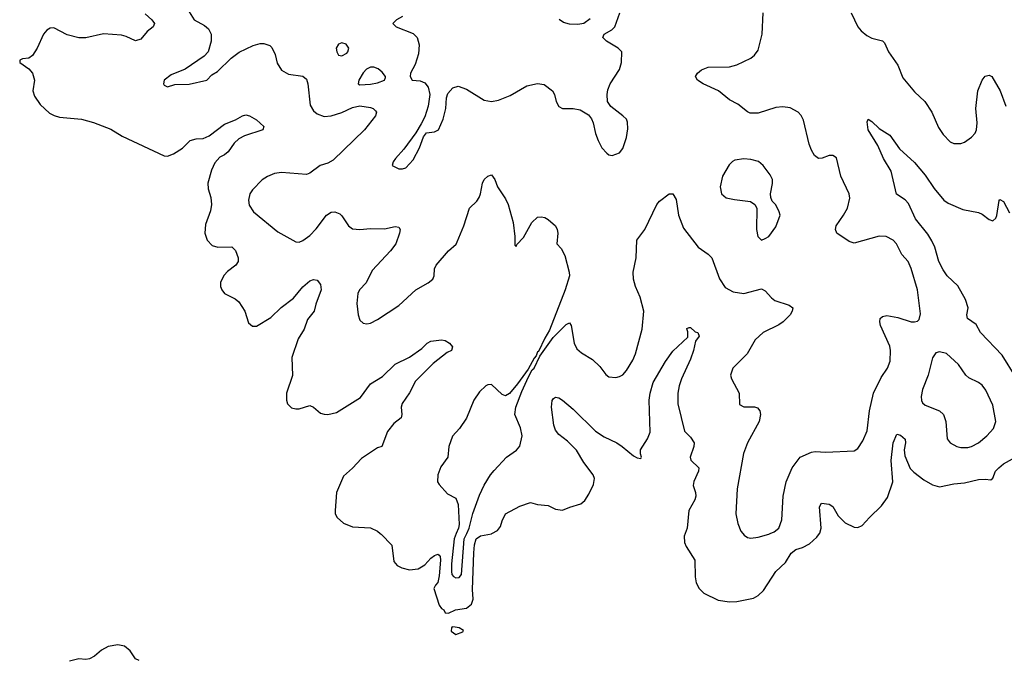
# Model space of a CAD drawing. Header units: inches. Extents: x 1834610 to 2027685, y 642842 to 774116.
# Tile 425 of 632: x 1991778 to 1997314, y 709292 to 712891. Entities that reach past the tile are written whole.
import ezdxf

# ---------------------------------------------------------------- set-up
doc = ezdxf.new("R2010")
doc.units = ezdxf.units.IN
doc.header["$MEASUREMENT"] = 0
doc.layers.add('B9790', color=7, linetype='Continuous')
doc.layers.add('B9791', color=7, linetype='Continuous')

msp = doc.modelspace()

# ---------------------------------------------------------------- linework, layer by layer
at = {"layer": 'B9790', "color": 5}
for points, elevation in [([(1993805.1, 710000), (1993810, 709996.1), (1993870, 709934.9), (1993882.6, 709842.6), (1993900, 709820), (1993926.3, 709806.3), (1993970, 709795.9), (1994018.2, 709801.9), (1994056.9, 709823.1), (1994090, 709860.3), (1994110, 709876), (1994130, 709883.7), (1994137.3, 709877.3), (1994142.6, 709870), (1994145, 709850), (1994137.5, 709762.5), (1994130, 709724), (1994116, 709710), (1994106, 709690), (1994137.3, 709597.3), (1994150, 709578), (1994162, 709570), (1994170, 709554), (1994190, 709552), (1994228, 709570), (1994290, 709580.3), (1994318, 709602), (1994327.7, 709630), (1994324.6, 709684.6), (1994330.9, 709890.9), (1994335.8, 709935.8), (1994345.2, 709970), (1994370, 709986.5), (1994430, 709998.3), (1994433.3, 710000)], 220), ([(1994233, 710000), (1994220.3, 709970), (1994206.4, 709830), (1994205.8, 709785.8), (1994208.8, 709768.8), (1994217.9, 709757.9), (1994230, 709749.6), (1994250, 709752.1), (1994261.7, 709770), (1994277.6, 709970), (1994291.6, 710000)], 240), ([(1995519.9, 710000), (1995514.8, 709985.2), (1995516.9, 709950), (1995526, 709926), (1995573.8, 709850), (1995576, 709756), (1995582.2, 709722.2), (1995598.7, 709690), (1995624.5, 709664.5), (1995704.9, 709624.9), (1995770, 709614.9), (1995810, 709617.4), (1995903.9, 709636.1), (1995930, 709650.4), (1995960.1, 709679.9), (1996030, 709786.4), (1996083.3, 709836.7), (1996115.4, 709890), (1996142, 709910), (1996179.3, 709920.7), (1996218.2, 709941.9), (1996260, 709980), (1996275.5, 710000)], 220), ([(1995843.7, 710000), (1995851, 709990), (1995870, 709977.3), (1995890, 709974), (1995930, 709979.1), (1995990, 709996.3), (1995998.5, 710000)], 240), ([(1992450, 709286.2), (1992430, 709295.6), (1992398.9, 709338.9), (1992366.6, 709366.6), (1992330, 709374.4), (1992275.6, 709364.4), (1992237.3, 709342.7), (1992198.3, 709310), (1992170, 709294.2), (1992150, 709290.9), (1992110, 709295), (1992058.6, 709281.4)], 220)]:
    msp.add_lwpolyline(points, dxfattribs=dict(at, elevation=elevation))
at = {"layer": 'B9790', "color": 5, "elevation": 220}
msp.add_lwpolyline([(1994210, 709474), (1994206, 709470), (1994204.9, 709450), (1994230, 709431), (1994270, 709446.8), (1994273.6, 709453.6), (1994250, 709468.7), (1994226.4, 709473.6)], close=True, dxfattribs=at)
at = {"layer": 'B9791', "color": 5}
for points, elevation in [([(1992482.9, 712922.9), (1992521.1, 712890), (1992535.3, 712870), (1992528.2, 712850), (1992495.1, 712824.9), (1992459.2, 712780.8), (1992430, 712771.3), (1992376.6, 712796.6), (1992350, 712803.1), (1992250, 712810.9), (1992150, 712788.8), (1992111.1, 712788.9), (1992044.7, 712804.7), (1991970, 712844.5), (1991950, 712843.7), (1991930, 712832.3), (1991911.7, 712808.3), (1991876.9, 712730), (1991850, 712689.5), (1991830, 712674.5), (1991794, 712670), (1991778, 712662), (1991778, 712650), (1991830, 712613.4), (1991850.2, 712590), (1991861.2, 712550), (1991852.8, 712490), (1991861.2, 712461.2), (1991893.5, 712413.5), (1991945.5, 712365.5), (1991971.3, 712351.3), (1992002.2, 712342.2), (1992124.7, 712330), (1992192.4, 712312.4), (1992290, 712274), (1992354.3, 712234.3), (1992590, 712124.6), (1992610, 712122.6), (1992643.7, 712136.3), (1992693.2, 712166.8), (1992737, 712210), (1992770, 712219.7), (1992810, 712222.8), (1992843.5, 712236.5), (1992930, 712302.7), (1992992, 712328), (1993030, 712350.3), (1993050, 712355.3), (1993070.8, 712350), (1993110, 712328), (1993150.7, 712290), (1993144.7, 712270), (1993042.6, 712237.4), (1993010, 712220.5), (1992984.7, 712195.3), (1992950, 712146.6), (1992930.4, 712130), (1992903.6, 712116.4), (1992875, 712084.9), (1992856.3, 712043.7), (1992835.5, 711970), (1992838.2, 711938.2), (1992853, 711890), (1992855.6, 711850), (1992850, 711816), (1992822, 711738), (1992818.3, 711690), (1992832, 711650), (1992860.5, 711620.5), (1992891.6, 711611.6), (1992970, 711613.4), (1992992.3, 711592.3), (1993007.2, 711550), (1993007, 711530), (1992993.7, 711510), (1992945.9, 711474.1), (1992927.2, 711452.8), (1992907, 711413), (1992907.4, 711390), (1992914, 711370), (1992930, 711350.4), (1992990, 711319.3), (1993010, 711303), (1993043.1, 711250), (1993065.3, 711185.3), (1993086.6, 711166.6), (1993110, 711166.4), (1993190, 711214.9), (1993247.8, 711272.2), (1993316.9, 711323.1), (1993370, 711388.5), (1993410, 711421.3), (1993430, 711428.2), (1993450, 711424.9), (1993470, 711401), (1993472.8, 711370), (1993443.6, 711290), (1993434.6, 711250), (1993396.9, 711203.1), (1993377.8, 711150), (1993344.5, 711095.5), (1993308.8, 710990), (1993311.2, 710888.8), (1993277.4, 710790), (1993278.7, 710750), (1993284.4, 710730), (1993307, 710707), (1993330, 710700.5), (1993350, 710701.6), (1993410, 710719.3), (1993430, 710710.5), (1993470, 710677), (1993490, 710670.3), (1993511.3, 710668.7), (1993559.8, 710680.2), (1993694.3, 710765.7), (1993750, 710842.4), (1993817.3, 710882.7), (1993890, 710953.1), (1993970, 710991.8), (1994039.9, 711040.1), (1994070, 711070.4), (1994090, 711081.3), (1994150.3, 711090.3), (1994170, 711084.9), (1994194.8, 711070), (1994211, 711050), (1994206, 711030), (1994181.5, 711018.5), (1994103, 710957), (1994003.9, 710856.1), (1993970, 710792), (1993927.9, 710732.1), (1993923.1, 710710), (1993927.2, 710670), (1993922.4, 710650), (1993882, 710618), (1993845.7, 710574.3), (1993813.4, 710490), (1993790, 710480.9), (1993699.1, 710420.9), (1993650, 710366.6), (1993598.3, 710321.7), (1993560.2, 710230), (1993552.2, 710130), (1993552.7, 710110), (1993563, 710090), (1993598.7, 710058.7), (1993650, 710036.5), (1993750, 710031.9), (1993790, 710012.1), (1993805.1, 710000)], 220), ([(1992721.5, 712950), (1992758.7, 712890), (1992818, 712858), (1992840, 712840), (1992855.3, 712810), (1992855.3, 712770), (1992838, 712710), (1992815.6, 712684.4), (1992708.4, 712611.6), (1992630, 712580.9), (1992591.3, 712550), (1992586, 712530), (1992590, 712522), (1992610, 712512), (1992650, 712526), (1992730, 712527.3), (1992829.5, 712550.5), (1992859.3, 712580.7), (1992890, 712598.8), (1992966.2, 712673.8), (1993012.3, 712707.7), (1993090, 712745.3), (1993130, 712755.8), (1993150, 712756.4), (1993184.7, 712744.7), (1993194.9, 712734.9), (1993214.1, 712694.1), (1993225.4, 712645.4), (1993250, 712606.4), (1993290, 712583.7), (1993370, 712572), (1993390, 712555.5), (1993399, 712530), (1993411.6, 712410), (1993430, 712378.4), (1993450, 712361.1), (1993490, 712345.5), (1993528.7, 712350), (1993590, 712367.9), (1993650, 712395.9), (1993690, 712406), (1993750, 712397.2), (1993766, 712390), (1993778, 712378), (1993784.4, 712370), (1993778.7, 712350), (1993717.6, 712270), (1993540.5, 712099.5), (1993510, 712083.1), (1993467.7, 712070), (1993410, 712026.3), (1993390, 712019.1), (1993250, 712031.2), (1993210, 712025.4), (1993171.2, 712008.8), (1993140.5, 711990), (1993086.3, 711933.7), (1993072.4, 711910), (1993065.1, 711874.9), (1993067.8, 711847.8), (1993092.7, 711810), (1993230, 711697), (1993330, 711640.5), (1993350, 711639.3), (1993370, 711648.2), (1993410, 711676.4), (1993445.5, 711714.5), (1993503, 711790), (1993530, 711807.2), (1993550, 711808.8), (1993578, 711798), (1993590, 711787.7), (1993626, 711730), (1993650, 711714.4), (1993690, 711710.3), (1993750, 711715.3), (1993830, 711713.4), (1993890, 711727.7), (1993910, 711722.8), (1993917.1, 711710), (1993914.4, 711690), (1993892.9, 711630), (1993862.6, 711590), (1993760, 711480), (1993725.3, 711410), (1993688.9, 711370), (1993679.6, 711350), (1993673, 711293), (1993680.4, 711230), (1993690, 711201), (1993710, 711182.8), (1993730, 711179.1), (1993750, 711183), (1993790, 711204.4), (1993910, 711281.7), (1994005.6, 711370), (1994075.1, 711410), (1994100.5, 711430), (1994108.2, 711450), (1994111.1, 711488.9), (1994119.5, 711510), (1994189.4, 711590), (1994231.5, 711628.5), (1994238.7, 711641.3), (1994275.6, 711730), (1994306.6, 711830), (1994349.3, 711870), (1994360.9, 711890), (1994369.4, 711910), (1994380.9, 711970), (1994390, 711991), (1994410, 712011), (1994430, 712018), (1994450, 711991.3), (1994464, 711950), (1994510, 711882.8), (1994525.5, 711850), (1994552.7, 711750), (1994562.8, 711670), (1994562, 711622), (1994570, 711614), (1994574, 711626), (1994610, 711666), (1994658, 711750), (1994690, 711779.1), (1994710, 711782), (1994730, 711777.3), (1994750, 711766.8), (1994790.6, 711730), (1994800.5, 711710), (1994803.8, 711690), (1994798.8, 711630), (1994823.4, 711603.4), (1994843.4, 711563.4), (1994868.5, 711470), (1994868.8, 711450), (1994846, 711370), (1994756.3, 711143.7), (1994730, 711099.1), (1994695.5, 711024.5), (1994690, 711021.1), (1994681.2, 710998.8), (1994670, 710986.3), (1994636.2, 710923.8), (1994577.7, 710842.3), (1994532, 710788), (1994510, 710775.1), (1994490, 710782), (1994430, 710837.6), (1994410, 710836.3), (1994399.1, 710830), (1994363.8, 710796.2), (1994331.8, 710750), (1994290, 710649.3), (1994250.4, 710590), (1994212.4, 710547.6), (1994190.5, 710490), (1994184.9, 710430), (1994145.8, 710374.2), (1994128.7, 710330), (1994128.2, 710290), (1994136.1, 710276.1), (1994183.7, 710223.7), (1994230, 710199.1), (1994243.2, 710163.2), (1994248.7, 710050), (1994245.8, 710030), (1994233, 710000)], 240), ([(1993930, 712908), (1993897.3, 712890), (1993876, 712870), (1993894.8, 712850), (1993990, 712812), (1994012.9, 712790), (1994024.6, 712750), (1994021.3, 712698.7), (1994002.2, 712637.8), (1993975.8, 712590), (1993972.7, 712570), (1993984, 712550), (1994030, 712546), (1994055.6, 712535.6), (1994074.9, 712510), (1994084.4, 712470), (1994075.2, 712404.8), (1994055.9, 712344.1), (1994036.3, 712303.7), (1994006.2, 712253.8), (1993938, 712162), (1993891.3, 712110), (1993878, 712090), (1993872, 712070), (1993910, 712051.3), (1993930, 712051.3), (1993950, 712058), (1993990, 712102), (1994025.2, 712170), (1994049.1, 712230.9), (1994065.2, 712254.8), (1994110, 712258.8), (1994132.3, 712270), (1994159.5, 712330), (1994173.6, 712390), (1994177, 712450), (1994185.6, 712474.4), (1994213, 712507), (1994244.4, 712515.6), (1994290, 712499.5), (1994390, 712437), (1994430, 712430.3), (1994470, 712438.7), (1994536.8, 712463.2), (1994630, 712518.7), (1994690, 712531.7), (1994726.7, 712526.7), (1994774, 712490), (1994784.9, 712470), (1994794, 712430), (1994810, 712402.8), (1994830, 712390.8), (1994890, 712390.7), (1994930, 712382.8), (1994975.9, 712355.9), (1994993.2, 712333.2), (1995002.8, 712310), (1995015.5, 712250), (1995030, 712211), (1995050.6, 712170), (1995079.2, 712139.2), (1995090, 712130.5), (1995110, 712127.2), (1995150, 712142.3), (1995170, 712166), (1995190, 712227.7), (1995196.6, 712276.6), (1995194.9, 712314.9), (1995189.6, 712330), (1995170, 712349.6), (1995101.3, 712401.3), (1995083.7, 712430), (1995080.7, 712470), (1995084.4, 712495.6), (1995098, 712530), (1995151.2, 712610), (1995162.6, 712650), (1995164.2, 712710), (1995142.9, 712730), (1995077.6, 712770), (1995056.2, 712790), (1995065.2, 712810), (1995106.7, 712833.3), (1995124.5, 712850), (1995152, 712930)], 260), ([(1995998.5, 710000), (1996021.2, 710010), (1996046.6, 710030), (1996063.9, 710076.1), (1996071.5, 710210), (1996087.8, 710290), (1996120.7, 710370), (1996166, 710430), (1996230, 710458), (1996250, 710460.5), (1996310, 710458), (1996470, 710464.7), (1996490, 710478), (1996518.9, 710521.1), (1996543.2, 710576.8), (1996555.6, 710690), (1996579.3, 710790), (1996622.2, 710877.7), (1996658, 710930), (1996672.8, 710970), (1996674.2, 711030), (1996670, 711054), (1996618.7, 711170), (1996614.5, 711190), (1996617.2, 711210), (1996630, 711220.7), (1996654.2, 711225.8), (1996715.3, 711215.2), (1996790, 711190.6), (1996810, 711190.7), (1996826, 711194), (1996836.2, 711203.8), (1996843.7, 711236.3), (1996827.2, 711370), (1996791.6, 711490), (1996772.9, 711530), (1996738.5, 711570), (1996707.4, 711630), (1996690, 711649.7), (1996650, 711671.6), (1996610, 711672.8), (1996470, 711634.2), (1996442.2, 711642.2), (1996373.6, 711690), (1996364.7, 711710), (1996369.7, 711730), (1996411.1, 711790), (1996432.1, 711830), (1996446, 711886), (1996442, 711910), (1996395.1, 712010), (1996370, 712113.2), (1996350, 712126), (1996330, 712127), (1996290, 712111.8), (1996270, 712109.5), (1996246.8, 712126.8), (1996230, 712156), (1996218, 712190), (1996184.5, 712324.5), (1996171.5, 712351.5), (1996155.1, 712370), (1996110, 712394.3), (1996070, 712401.1), (1996030, 712396.9), (1995930, 712364), (1995884.7, 712364.8), (1995870, 712371.8), (1995815.5, 712415.5), (1995770, 712440.5), (1995707.3, 712490), (1995620.9, 712530), (1995589.3, 712550), (1995577.2, 712570), (1995589.2, 712590), (1995611.3, 712608.7), (1995650, 712623.7), (1995770, 712624.5), (1995810, 712636.1), (1995890, 712674.9), (1995910, 712690.4), (1995930, 712719.1), (1995952, 712810), (1995958, 712930)], 240), ([(1996453.8, 712930), (1996491, 712851), (1996510, 712827), (1996541.1, 712801.1), (1996570, 712787.4), (1996630, 712772), (1996641.2, 712761.2), (1996662.4, 712710), (1996715.1, 712635.1), (1996743.6, 712563.6), (1996810, 712483.8), (1996868.2, 712430), (1996906.7, 712370), (1996943.5, 712283.5), (1996970, 712243.8), (1997010, 712203.1), (1997030, 712194.9), (1997070, 712194.9), (1997090, 712201.6), (1997130, 712230.4), (1997150, 712253), (1997157.6, 712270), (1997162.2, 712310), (1997154.8, 712390), (1997164.7, 712490), (1997190, 712550.8), (1997206.7, 712573.3), (1997230, 712579.3), (1997244, 712570), (1997290.2, 712490.2), (1997323.9, 712403.9)], 240), ([(1994985.1, 712894.9), (1994950.2, 712869.8), (1994917, 712863), (1994870, 712865.3), (1994834.9, 712874.9), (1994811.2, 712891.2)], 260), ([(1997379.9, 710879.9), (1997302.5, 711002.5), (1997181.1, 711130), (1997155.5, 711175.5), (1997106.6, 711210), (1997103.9, 711230), (1997111.1, 711270), (1997097.1, 711317.1), (1997052.8, 711392.8), (1996993.3, 711450), (1996970, 711482.9), (1996946.6, 711530), (1996923.1, 711610), (1996907.1, 711647.1), (1996883.8, 711683.8), (1996814.3, 711770), (1996775.9, 711855.9), (1996756.6, 711876.6), (1996708.7, 711908.7), (1996677.8, 712037.8), (1996635.6, 712110), (1996603, 712183), (1996549.8, 712270), (1996544.1, 712315.9), (1996548.7, 712330), (1996570, 712317.3), (1996610, 712279.1), (1996670, 712240.5), (1996724.7, 712164.7), (1996810, 712086.7), (1996870, 712016), (1996920.9, 711941), (1996974.7, 711874.7), (1996998.6, 711858.6), (1997082, 711822), (1997170, 711805.5), (1997190, 711797.3), (1997230, 711766.4), (1997250, 711758), (1997265.9, 711774.1), (1997271.9, 711788.1), (1997286.3, 711873.7), (1997290, 711878.8), (1997310, 711867.3), (1997343.6, 711803.6)], 220), ([(1994291.6, 710000), (1994305.7, 710030), (1994326.7, 710113.3), (1994364, 710216), (1994389.1, 710270.9), (1994424.4, 710330), (1994445.3, 710354.7), (1994515.8, 710430), (1994570.7, 710469.3), (1994590, 710490.6), (1994603.5, 710550), (1994594.3, 710594.3), (1994561.3, 710670), (1994567.4, 710710), (1994600.9, 710799.1), (1994639, 710881), (1994660.1, 710919.9), (1994670, 710929.2), (1994703.4, 710996.6), (1994778, 711102), (1994850, 711176.3), (1994870, 711186), (1994878, 711170), (1994896.4, 711070), (1994910, 711038.8), (1994936.7, 711016.7), (1994999.2, 710979.2), (1995039.9, 710939.9), (1995074.2, 710894.2), (1995090, 710882), (1995130, 710878.4), (1995150, 710882.4), (1995170, 710893), (1995190, 710916.3), (1995225.9, 710974.1), (1995240.4, 711010), (1995278, 711150), (1995287.1, 711250), (1995267.2, 711330), (1995241.1, 711390), (1995229.7, 711430), (1995227.1, 711470), (1995243.5, 711550), (1995248.2, 711650), (1995292.8, 711710), (1995360.5, 711850), (1995376.2, 711870), (1995430, 711910.4), (1995450, 711910.4), (1995470, 711878.8), (1995481.6, 711790), (1995510, 711718), (1995592.7, 711610), (1995650, 711572.2), (1995670.2, 711550.2), (1995712.3, 711432.3), (1995743.9, 711383.9), (1995790, 711359.5), (1995850, 711350.3), (1995950, 711375.8), (1995970, 711366), (1996005.1, 711325.1), (1996024, 711310), (1996104.2, 711284.2), (1996124.9, 711270), (1996122.4, 711250), (1996110.3, 711230), (1996070.3, 711190), (1996046.4, 711173.6), (1995958.7, 711130), (1995913.1, 711090), (1995869, 711010), (1995787.2, 710930), (1995775.3, 710890), (1995781.1, 710870), (1995823.1, 710790), (1995825.2, 710725.2), (1995850, 710713.4), (1995910, 710712.4), (1995926.9, 710706.9), (1995940.4, 710690), (1995943.1, 710670), (1995936.5, 710630), (1995870, 710509.5), (1995848.1, 710450), (1995812, 710252), (1995804.9, 710110), (1995815.2, 710055.2), (1995833.7, 710013.7), (1995843.7, 710000)], 240), ([(1994433.3, 710000), (1994463.8, 710016.2), (1994481.1, 710038.9), (1994490, 710070.7), (1994510, 710110.4), (1994590, 710153.7), (1994650, 710174), (1994690, 710163), (1994750, 710157.6), (1994790, 710136.4), (1994830, 710130.4), (1994871.3, 710148.7), (1994933, 710167), (1994955.3, 710184.7), (1994979.1, 710220.9), (1995004.2, 710275.8), (1995009.7, 710310), (1995002, 710330), (1994950, 710398.7), (1994909, 710469), (1994859.1, 710519.1), (1994810, 710556.9), (1994790, 710582), (1994781.7, 710610), (1994768.4, 710710), (1994772.5, 710747.5), (1994780.2, 710759.8), (1994790, 710766), (1994810, 710762.8), (1994830, 710750.7), (1994890, 710699.1), (1995016.5, 710576.5), (1995064, 710544), (1995134.9, 710510), (1995166, 710490), (1995230, 710437.3), (1995250, 710426), (1995270, 710422), (1995274, 710430), (1995268.7, 710448.7), (1995269.4, 710470), (1995308.1, 710531.9), (1995323.5, 710570), (1995318.2, 710750), (1995323.1, 710790), (1995339.8, 710850), (1995410, 710968.4), (1995450, 711024.9), (1995535.3, 711104.7), (1995535.3, 711135.3), (1995529.5, 711150.5), (1995530, 711154), (1995542, 711158), (1995550, 711158), (1995575.3, 711135.3), (1995591.3, 711130), (1995598, 711110), (1995578, 711082), (1995566.7, 711030), (1995550, 710980.9), (1995499.1, 710870), (1995486, 710830), (1995479, 710790), (1995479.6, 710730), (1995515.4, 710575.4), (1995550, 710542.4), (1995570.2, 710510), (1995568.8, 710490), (1995548.4, 710430), (1995552.2, 710412.2), (1995596.4, 710370), (1995595.3, 710350), (1995567.8, 710292.3), (1995564.9, 710270), (1995578.4, 710230), (1995580.4, 710210), (1995574, 710190), (1995541.3, 710130), (1995530.3, 710030), (1995519.9, 710000)], 220), ([(1996275.5, 710000), (1996277.5, 710002.5), (1996285, 710030), (1996275.6, 710150), (1996287.3, 710170), (1996330, 710165.2), (1996350, 710151.4), (1996380.1, 710100.1), (1996419.7, 710059.7), (1996470, 710035.2), (1996490, 710033.1), (1996515.6, 710044.4), (1996555.8, 710090), (1996624.4, 710155.6), (1996656.9, 710203.1), (1996688.5, 710290), (1996679.1, 710410), (1996690, 710510.7), (1996710, 710558.4), (1996730, 710553.4), (1996756.9, 710530), (1996759.7, 710510), (1996752.2, 710470), (1996755.9, 710435.9), (1996785.7, 710365.7), (1996805.3, 710345.2), (1996862.5, 710302.5), (1996910, 710274.6), (1996950, 710262.4), (1997030, 710280.2), (1997090, 710284.9), (1997170, 710304.6), (1997206.4, 710306.4), (1997239, 710301), (1997250, 710311.3), (1997265.7, 710350), (1997283.1, 710370), (1997310, 710391.3), (1997360.6, 710419.4)], 220)]:
    msp.add_lwpolyline(points, dxfattribs=dict(at, elevation=elevation))
for points, elevation in [([(1993590, 712761.2), (1993570, 712752.7), (1993557.3, 712730), (1993560.5, 712710), (1993570, 712691), (1993590, 712687.3), (1993617.5, 712702.5), (1993624, 712710), (1993629, 712730), (1993613.6, 712753.6)], 260), ([(1993770, 712623.5), (1993750, 712623.1), (1993728.7, 712611.3), (1993708.8, 712591.2), (1993684.4, 712550), (1993681.3, 712530), (1993690, 712524.4), (1993750, 712527.3), (1993790, 712535.5), (1993829.5, 712550), (1993834.7, 712565.3), (1993835.6, 712570), (1993815.5, 712595.6), (1993793.8, 712613.8)], 260), ([(1995850, 712107), (1995799.9, 712100.1), (1995786.6, 712093.4), (1995766.7, 712073.3), (1995730.3, 712009.7), (1995717.6, 711950), (1995724.9, 711910), (1995750, 711888.2), (1995798, 711878), (1995888, 711868), (1995911.3, 711850), (1995922.8, 711830), (1995921.6, 711710), (1995928.2, 711670), (1995950, 711651), (1995970, 711658.8), (1995990, 711671.3), (1996030, 711724.7), (1996053.2, 711790), (1996049, 711810), (1996030, 711848), (1996008.7, 711870), (1996002, 711890), (1995999, 711910), (1996011.6, 711968.4), (1996011.5, 711991.5), (1995998.3, 712018.3), (1995959.3, 712070), (1995932.7, 712092.7), (1995890, 712104.5)], 260), ([(1996950, 711022), (1996930, 711017.2), (1996910, 710988.7), (1996886.9, 710890), (1996854.4, 710810), (1996846.9, 710770), (1996848.2, 710748.2), (1996855.1, 710735.1), (1996870, 710722), (1996950.2, 710690.2), (1996971.6, 710670), (1996985.5, 710630), (1996992.8, 710532.8), (1997010.2, 710510.2), (1997047.3, 710490), (1997070, 710484), (1997110, 710484), (1997130, 710489), (1997170, 710510.3), (1997216.9, 710550), (1997252.8, 710590), (1997266.9, 710630), (1997250, 710722.7), (1997210, 710806.6), (1997190, 710834), (1997170, 710849.6), (1997115.6, 710875.6), (1997098, 710890), (1997057, 710950), (1996990, 711011.8)], 240)]:
    msp.add_lwpolyline(points, close=True, dxfattribs=dict(at, elevation=elevation))

doc.saveas('drawing.dxf')
